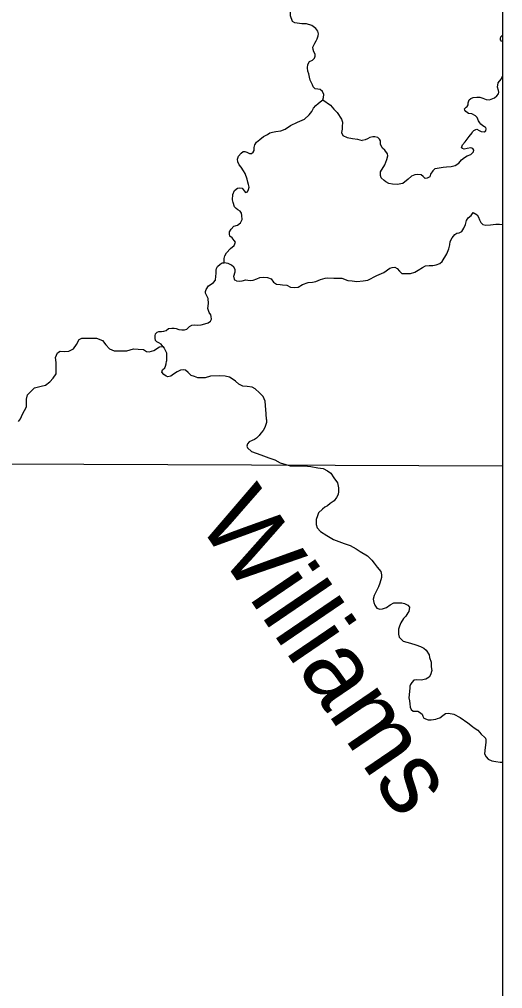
# Model space of a CAD drawing. Extents: x 813775 to 1157140, y 1757555 to 1979907.
# Drawn here: x 1056932 to 1062535, y 1845065 to 1856294 of the extents above; entities that cross this region are included whole.
import ezdxf

# ---------------------------------------------------------------- set-up
doc = ezdxf.new("R2010")
doc.units = 0
for name, color, linetype in [('Level 35', 7, 'Continuous'), ('Level 5', 7, 'Continuous'), ('R_Draft', 7, 'Continuous')]:
    doc.layers.add(name, color=color, linetype=linetype)

msp = doc.modelspace()

# ---------------------------------------------------------------- linework, layer by layer
at = {"layer": 'Level 35'}
for points in [[(1060099, 1856271), (1060076, 1856334), (1060074, 1856371), (1060082, 1856403), (1060088, 1856441), (1060093, 1856477), (1060093, 1856505), (1060092, 1856531), (1060069, 1856570), (1060046, 1856605), (1060004, 1856643), (1059973, 1856675), (1059947, 1856707), (1059923, 1856744), (1059917, 1856783), (1059920, 1856811), (1059930, 1856840), (1059954, 1856865)], [(1060336, 1855973), (1060357, 1856017), (1060372, 1856045), (1060385, 1856067), (1060396, 1856102), (1060399, 1856128), (1060393, 1856158), (1060371, 1856188), (1060322, 1856222), (1060261, 1856241), (1060209, 1856244), (1060128, 1856253), (1060099, 1856271)], [(1062535, 1856037), (1062523, 1856043), (1062512, 1856057), (1062511, 1856073), (1062514, 1856091), (1062535, 1856110)], [(1060421, 1855337), (1060449, 1855361), (1060460, 1855389), (1060463, 1855424), (1060445, 1855458), (1060421, 1855481), (1060392, 1855484), (1060362, 1855491), (1060340, 1855511), (1060329, 1855537), (1060304, 1855589), (1060298, 1855624), (1060288, 1855663), (1060276, 1855692), (1060272, 1855733), (1060275, 1855772), (1060295, 1855804), (1060329, 1855822), (1060354, 1855846), (1060361, 1855868), (1060360, 1855889), (1060347, 1855916), (1060337, 1855946), (1060336, 1855973)], [(1062477, 1855510), (1062485, 1855560), (1062519, 1855602), (1062535, 1855634)], [(1062385, 1855363), (1062441, 1855385), (1062469, 1855407), (1062486, 1855430), (1062490, 1855449), (1062486, 1855469), (1062477, 1855510)], [(1062102, 1854875), (1062147, 1854935), (1062182, 1854979), (1062186, 1854992), (1062202, 1855007), (1062223, 1855018), (1062237, 1855020), (1062262, 1855006), (1062288, 1854993), (1062321, 1854990), (1062341, 1855003), (1062345, 1855025), (1062339, 1855041), (1062325, 1855049), (1062306, 1855062), (1062281, 1855078), (1062271, 1855095), (1062254, 1855117), (1062240, 1855158), (1062221, 1855176), (1062179, 1855198), (1062138, 1855205), (1062110, 1855225), (1062096, 1855242), (1062092, 1855258), (1062112, 1855278), (1062126, 1855285), (1062135, 1855305), (1062135, 1855328), (1062147, 1855360), (1062168, 1855377), (1062195, 1855388), (1062236, 1855394), (1062271, 1855391), (1062307, 1855380), (1062345, 1855365), (1062385, 1855363)], [(1060074, 1855066), (1060156, 1855103), (1060238, 1855138), (1060293, 1855189), (1060323, 1855228), (1060343, 1855267), (1060371, 1855297), (1060397, 1855321), (1060421, 1855337)], [(1060449, 1855361), (1060541, 1855300), (1060580, 1855254), (1060616, 1855215), (1060666, 1855138), (1060677, 1855103), (1060676, 1855049), (1060675, 1855020), (1060669, 1854983), (1060683, 1854948), (1060733, 1854927), (1060795, 1854912), (1060853, 1854907), (1060905, 1854891)], [(1059504, 1854580), (1059480, 1854608), (1059466, 1854643), (1059463, 1854673), (1059474, 1854710), (1059505, 1854745), (1059526, 1854765), (1059545, 1854765), (1059569, 1854754), (1059600, 1854741), (1059622, 1854740), (1059643, 1854754), (1059654, 1854776), (1059656, 1854808), (1059661, 1854839), (1059681, 1854871), (1059721, 1854904), (1059763, 1854938), (1059809, 1854960), (1059836, 1854981), (1059868, 1854988), (1059904, 1854996), (1059964, 1855002), (1060015, 1855022), (1060074, 1855066)], [(1061137, 1854809), (1061119, 1854846), (1061121, 1854885), (1061108, 1854907), (1061090, 1854927), (1061055, 1854932), (1061030, 1854934), (1060996, 1854927), (1060970, 1854908), (1060943, 1854897), (1060905, 1854891)], [(1061754, 1854566), (1061726, 1854541), (1061701, 1854499), (1061690, 1854470), (1061660, 1854455), (1061639, 1854452), (1061614, 1854473), (1061589, 1854492), (1061554, 1854498), (1061518, 1854494), (1061479, 1854477), (1061439, 1854444), (1061379, 1854393), (1061312, 1854381), (1061259, 1854385), (1061217, 1854391), (1061181, 1854410), (1061160, 1854428), (1061129, 1854458), (1061119, 1854485), (1061119, 1854527), (1061168, 1854607), (1061182, 1854639), (1061193, 1854670), (1061203, 1854713), (1061199, 1854737), (1061171, 1854780), (1061144, 1854802), (1061137, 1854809)], [(1062168, 1854730), (1062198, 1854761), (1062201, 1854777), (1062189, 1854797), (1062165, 1854805), (1062123, 1854797), (1062089, 1854790), (1062069, 1854797), (1062059, 1854807), (1062071, 1854839), (1062102, 1854875)], [(1061754, 1854566), (1061845, 1854582), (1061886, 1854586), (1061940, 1854590), (1061986, 1854600), (1062028, 1854629), (1062060, 1854666), (1062095, 1854693), (1062123, 1854714), (1062168, 1854730)], [(1059495, 1853936), (1059515, 1853974), (1059513, 1854020), (1059506, 1854047), (1059494, 1854070), (1059466, 1854087), (1059446, 1854101), (1059428, 1854121), (1059410, 1854171), (1059402, 1854203), (1059407, 1854264), (1059427, 1854310), (1059460, 1854338), (1059487, 1854344), (1059515, 1854337), (1059538, 1854308), (1059554, 1854289), (1059576, 1854294), (1059589, 1854322), (1059597, 1854350), (1059589, 1854382), (1059583, 1854408), (1059572, 1854442), (1059550, 1854509), (1059530, 1854538), (1059504, 1854580)], [(1061912, 1853634), (1061922, 1853682), (1061929, 1853720), (1061949, 1853763), (1061980, 1853800), (1062005, 1853816), (1062033, 1853822), (1062062, 1853837), (1062086, 1853874), (1062104, 1853916), (1062115, 1853962), (1062136, 1853996), (1062170, 1854021), (1062195, 1854058)], [(1062195, 1854058), (1062240, 1854030), (1062255, 1854003), (1062269, 1853972), (1062282, 1853939), (1062304, 1853916), (1062340, 1853908), (1062396, 1853914), (1062455, 1853923), (1062500, 1853923), (1062535, 1853919), (1062535, 1853919)], [(1059305, 1853475), (1059307, 1853524), (1059313, 1853556), (1059335, 1853588), (1059379, 1853638), (1059424, 1853673), (1059437, 1853711), (1059424, 1853732), (1059399, 1853762), (1059371, 1853783), (1059367, 1853804), (1059368, 1853832), (1059389, 1853863), (1059420, 1853898), (1059462, 1853910), (1059495, 1853936)], [(1061157, 1853360), (1061227, 1853410), (1061255, 1853421), (1061287, 1853424), (1061311, 1853406), (1061340, 1853377), (1061365, 1853350), (1061417, 1853349), (1061469, 1853351), (1061518, 1853367), (1061556, 1853388), (1061605, 1853420), (1061641, 1853437), (1061682, 1853441), (1061728, 1853442), (1061763, 1853449), (1061806, 1853466), (1061835, 1853489), (1061889, 1853577), (1061912, 1853634)], [(1059099, 1853166), (1059125, 1853208), (1059155, 1853225), (1059182, 1853246), (1059208, 1853274), (1059211, 1853320), (1059215, 1853351), (1059213, 1853387), (1059217, 1853409), (1059231, 1853429), (1059260, 1853457), (1059284, 1853472), (1059305, 1853475)], [(1059449, 1853263), (1059430, 1853271), (1059425, 1853284), (1059418, 1853319), (1059434, 1853370), (1059434, 1853395), (1059419, 1853422), (1059393, 1853447), (1059355, 1853465), (1059305, 1853475)], [(1059449, 1853263), (1059486, 1853260), (1059516, 1853265), (1059557, 1853278), (1059583, 1853274), (1059615, 1853267), (1059643, 1853271), (1059684, 1853289), (1059721, 1853305), (1059762, 1853309), (1059808, 1853302), (1059853, 1853288), (1059879, 1853251), (1059914, 1853225), (1059956, 1853224), (1059984, 1853219), (1060035, 1853214), (1060077, 1853190), (1060125, 1853187), (1060165, 1853190), (1060214, 1853221), (1060279, 1853247), (1060330, 1853249), (1060369, 1853257), (1060424, 1853281), (1060479, 1853295), (1060504, 1853298), (1060579, 1853296), (1060632, 1853295), (1060671, 1853295), (1060741, 1853270), (1060790, 1853263), (1060846, 1853258), (1060917, 1853264), (1060971, 1853272), (1061076, 1853327), (1061157, 1853360)], [(1059131, 1852899), (1059118, 1852944), (1059127, 1853003), (1059120, 1853060), (1059092, 1853122), (1059091, 1853141), (1059099, 1853166)], [(1058930, 1852750), (1058964, 1852754), (1058993, 1852750), (1059039, 1852755), (1059084, 1852768), (1059123, 1852780), (1059149, 1852796), (1059160, 1852821), (1059155, 1852850), (1059152, 1852870), (1059131, 1852899)], [(1058595, 1852503), (1058576, 1852530), (1058550, 1852546), (1058525, 1852560), (1058512, 1852572), (1058505, 1852599), (1058505, 1852628), (1058511, 1852649), (1058530, 1852671), (1058551, 1852678), (1058582, 1852678), (1058608, 1852681), (1058633, 1852691), (1058660, 1852711), (1058699, 1852715), (1058728, 1852716), (1058752, 1852712), (1058783, 1852702), (1058816, 1852699), (1058845, 1852699), (1058873, 1852705), (1058905, 1852734), (1058930, 1852750)], [(1056922, 1851636), (1056947, 1851666), (1056969, 1851720), (1057014, 1851806), (1057016, 1851893), (1057028, 1851946), (1057072, 1851990), (1057108, 1852024), (1057184, 1852043), (1057234, 1852057), (1057287, 1852094), (1057323, 1852138), (1057357, 1852189), (1057359, 1852225), (1057357, 1852317), (1057351, 1852378), (1057373, 1852429), (1057404, 1852451), (1057452, 1852448), (1057507, 1852451), (1057558, 1852476), (1057594, 1852526), (1057627, 1852585)], [(1057627, 1852585), (1057655, 1852600), (1057733, 1852600), (1057825, 1852600), (1057895, 1852575), (1057934, 1852525), (1057976, 1852478), (1058032, 1852455), (1058107, 1852452), (1058180, 1852455), (1058255, 1852478), (1058308, 1852475), (1058372, 1852469), (1058406, 1852447), (1058439, 1852444), (1058492, 1852458), (1058556, 1852500), (1058595, 1852503), (1058612, 1852483), (1058637, 1852430), (1058640, 1852333)], [(1058592, 1852233), (1058617, 1852256), (1058625, 1852277), (1058633, 1852302), (1058640, 1852333)], [(1059258, 1852163), (1059150, 1852161), (1059085, 1852142), (1059033, 1852140), (1059003, 1852141), (1058964, 1852155), (1058926, 1852170), (1058890, 1852201), (1058858, 1852228), (1058833, 1852232), (1058800, 1852231), (1058760, 1852212), (1058718, 1852182), (1058690, 1852159), (1058652, 1852154), (1058633, 1852159), (1058606, 1852179), (1058585, 1852207), (1058592, 1852233)], [(1059796, 1851660), (1059792, 1851725), (1059785, 1851822), (1059781, 1851869), (1059759, 1851924), (1059717, 1851969), (1059666, 1852013), (1059631, 1852034), (1059575, 1852041), (1059524, 1852046), (1059475, 1852069), (1059437, 1852103), (1059399, 1852131), (1059368, 1852149), (1059319, 1852161), (1059258, 1852163)], [(1059796, 1851660), (1059797, 1851622), (1059780, 1851566), (1059759, 1851532), (1059732, 1851500), (1059714, 1851473), (1059680, 1851444), (1059658, 1851426), (1059631, 1851417), (1059596, 1851399), (1059578, 1851377), (1059568, 1851351), (1059578, 1851332), (1059624, 1851287), (1059732, 1851248), (1059823, 1851213), (1059895, 1851193)], [(1059895, 1851193), (1059957, 1851157), (1060022, 1851136), (1060073, 1851121), (1060178, 1851122), (1060234, 1851122), (1060311, 1851114), (1060392, 1851099), (1060455, 1851089), (1060504, 1851065), (1060542, 1851037), (1060580, 1850984), (1060619, 1850923)], [(1060619, 1850923), (1060634, 1850865), (1060634, 1850825), (1060629, 1850790), (1060609, 1850756), (1060581, 1850718), (1060536, 1850686), (1060506, 1850660), (1060475, 1850641), (1060448, 1850619), (1060402, 1850577), (1060387, 1850542), (1060375, 1850501), (1060373, 1850469), (1060373, 1850442), (1060385, 1850403), (1060423, 1850361), (1060496, 1850314), (1060573, 1850269), (1060700, 1850221), (1060769, 1850197), (1060837, 1850162), (1060885, 1850131)], [(1060885, 1850131), (1060970, 1850079), (1061018, 1850029), (1061044, 1849995), (1061082, 1849946), (1061123, 1849896), (1061132, 1849858), (1061130, 1849828)], [(1061130, 1849828), (1061111, 1849761), (1061095, 1849718)], [(1061095, 1849718), (1061047, 1849621), (1061036, 1849578), (1061041, 1849539), (1061053, 1849506), (1061075, 1849474), (1061111, 1849460), (1061142, 1849464), (1061190, 1849481), (1061233, 1849512), (1061275, 1849533), (1061323, 1849536), (1061365, 1849536), (1061397, 1849526), (1061436, 1849508), (1061456, 1849484)], [(1061456, 1849484), (1061447, 1849436), (1061436, 1849420), (1061412, 1849380), (1061387, 1849353), (1061356, 1849301), (1061339, 1849263), (1061328, 1849231), (1061329, 1849172), (1061334, 1849136), (1061384, 1849091), (1061468, 1849067), (1061530, 1849048), (1061584, 1849028), (1061621, 1849011), (1061649, 1848987), (1061683, 1848932), (1061688, 1848903), (1061707, 1848848)], [(1061707, 1848848), (1061707, 1848794), (1061713, 1848750), (1061700, 1848702), (1061682, 1848672), (1061646, 1848649), (1061591, 1848638), (1061539, 1848644), (1061504, 1848638), (1061483, 1848610), (1061468, 1848588), (1061461, 1848571), (1061460, 1848551)], [(1061460, 1848551), (1061450, 1848468), (1061448, 1848433), (1061455, 1848398), (1061458, 1848363), (1061462, 1848325), (1061476, 1848298), (1061499, 1848279), (1061551, 1848280), (1061573, 1848267), (1061601, 1848244), (1061609, 1848220), (1061623, 1848197), (1061671, 1848178), (1061707, 1848181), (1061759, 1848185), (1061779, 1848195), (1061807, 1848204), (1061842, 1848231), (1061872, 1848252), (1061909, 1848255), (1061970, 1848245), (1062042, 1848206), (1062133, 1848146), (1062185, 1848102), (1062206, 1848087), (1062247, 1848059), (1062285, 1848014)], [(1062285, 1848014), (1062328, 1847975), (1062335, 1847967), (1062342, 1847947), (1062342, 1847915)], [(1062342, 1847915), (1062331, 1847857), (1062325, 1847785), (1062346, 1847752), (1062367, 1847724), (1062409, 1847705), (1062458, 1847696), (1062506, 1847689), (1062535, 1847688)]]:
    msp.add_lwpolyline(points, dxfattribs=at)
at = {"layer": 'Level 5'}
msp.add_lwpolyline([(1053796, 1851156), (1062535, 1851120)], dxfattribs=at)
at = {"layer": 'R_Draft'}
msp.add_lwpolyline([(912532, 1880709), (1062535, 1880709), (1062535, 1798155), (912532, 1798155)], close=True, dxfattribs=at)

# ---------------------------------------------------------------- texts
at = {"layer": 'Level 35'}
msp.add_text('Williams', height=844.8, rotation=304.2241, dxfattribs=at).set_placement((1058984, 1850483))

doc.saveas('drawing.dxf')
